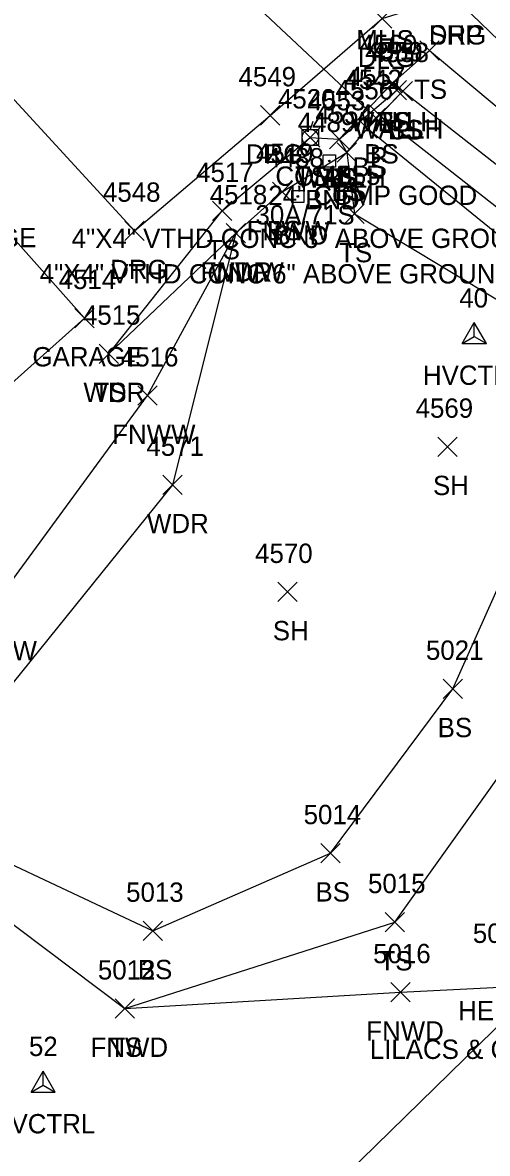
# Model space of a CAD drawing. Extents: x 1472233 to 1475777, y 540726 to 543442.
# Drawn here: x 1474616.2 to 1474664.3, y 541480.4 to 541597.4 of the extents above; entities that cross this region are included whole.
import ezdxf

# ---------------------------------------------------------------- set-up
doc = ezdxf.new("R2010")
doc.units = 0
for name, color, linetype in [('C_A', 7, 'Continuous'), ('C_I', 7, 'Continuous'), ('CPSM', 7, 'Continuous'), ('D_A', 7, 'Continuous'), ('D_C', 7, 'Continuous'), ('D_I', 7, 'Continuous'), ('D_TIC', 7, 'Continuous'), ('DCP', 7, 'Continuous'), ('DHW', 7, 'Continuous'), ('L_A', 7, 'Continuous'), ('L_C', 7, 'Continuous'), ('L_I', 7, 'Continuous'), ('L_TIC', 7, 'Continuous'), ('LAWA', 7, 'Continuous'), ('LBC', 7, 'Continuous'), ('LELB', 7, 'Continuous'), ('Level 18', 7, 'Continuous'), ('LFNC', 7, 'Continuous'), ('M_A', 7, 'Continuous'), ('M_C', 7, 'Continuous'), ('M_I', 7, 'Continuous'), ('P_A', 7, 'Continuous'), ('PSP', 7, 'Continuous'), ('R_A', 7, 'Continuous'), ('R_I', 7, 'Continuous'), ('R_TIC', 7, 'Continuous'), ('RDG', 7, 'Continuous'), ('U_A', 7, 'Continuous'), ('U_C', 7, 'Continuous'), ('U_I', 7, 'Continuous'), ('UP', 7, 'Continuous')]:
    doc.layers.add(name, color=color, linetype=linetype)

msp = doc.modelspace()

# ---------------------------------------------------------------- linework, layer by layer
at = {"layer": 'CPSM'}
for p, q in [((1474661.65, 541564.17), (1474662.9, 541566.33)), ((1474664.15, 541564.17), (1474662.9, 541566.33)), ((1474662.9, 541564.89), (1474662.9, 541566.33)), ((1474661.65, 541564.17), (1474662.9, 541564.89)), ((1474662.9, 541564.89), (1474662.9, 541564.89)), ((1474662.9, 541564.89), (1474664.15, 541564.17)), ((1474661.65, 541564.17), (1474664.15, 541564.17)), ((1474617.06, 541486.75), (1474618.31, 541488.91)), ((1474619.56, 541486.75), (1474618.31, 541488.91)), ((1474618.31, 541487.47), (1474618.31, 541488.91)), ((1474617.06, 541486.75), (1474618.31, 541487.47)), ((1474618.31, 541487.47), (1474618.31, 541487.47)), ((1474618.31, 541487.47), (1474619.56, 541486.75)), ((1474617.06, 541486.75), (1474619.56, 541486.75))]:
    msp.add_line(p, q, dxfattribs=at)
at = {"layer": 'D_TIC'}
for points in [[(1474653.45, 541590.1), (1474655.45, 541592.1)], [(1474655.45, 541590.1), (1474653.45, 541592.1)], [(1474653.89, 541589.36), (1474655.89, 541591.36)], [(1474655.89, 541589.36), (1474653.89, 541591.36)], [(1474651.73, 541586.5), (1474653.73, 541588.5)], [(1474653.73, 541586.5), (1474651.73, 541588.5)], [(1474647.94, 541584.29), (1474649.94, 541586.29)], [(1474649.94, 541584.29), (1474647.94, 541586.29)]]:
    msp.add_lwpolyline(points, dxfattribs=at)
at = {"layer": 'DCP'}
msp.add_lwpolyline([(1474628.76, 541609.98), (1474652.73, 541587.5)], dxfattribs=at)
at = {"layer": 'DHW'}
msp.add_lwpolyline([(1474648.94, 541585.29), (1474654.89, 541590.36), (1474654.45, 541591.1)], dxfattribs=at)
at = {"layer": 'L_TIC'}
for points in [[(1474657.26, 541593.47), (1474659.26, 541595.47)], [(1474659.26, 541593.47), (1474657.26, 541595.47)], [(1474657.26, 541593.47), (1474659.26, 541595.47)], [(1474659.26, 541593.47), (1474657.26, 541595.47)], [(1474653.45, 541590.1), (1474655.45, 541592.1)], [(1474655.45, 541590.1), (1474653.45, 541592.1)], [(1474653.45, 541590.1), (1474655.45, 541592.1)], [(1474655.45, 541590.1), (1474653.45, 541592.1)], [(1474654.52, 541589.28), (1474656.52, 541591.28)], [(1474656.52, 541589.28), (1474654.52, 541591.28)], [(1474654.52, 541589.28), (1474656.52, 541591.28)], [(1474656.52, 541589.28), (1474654.52, 541591.28)], [(1474652.08, 541586.79), (1474654.08, 541588.79)], [(1474654.08, 541586.79), (1474652.08, 541588.79)], [(1474652.08, 541586.79), (1474654.08, 541588.79)], [(1474654.08, 541586.79), (1474652.08, 541588.79)], [(1474650.86, 541585.42), (1474652.86, 541587.42)], [(1474652.86, 541585.42), (1474650.86, 541587.42)], [(1474650.86, 541585.42), (1474652.86, 541587.42)], [(1474652.86, 541585.42), (1474650.86, 541587.42)], [(1474644.94, 541584.48), (1474646.94, 541586.48)], [(1474646.94, 541584.48), (1474644.94, 541586.48)], [(1474647.94, 541584.29), (1474649.94, 541586.29)], [(1474649.94, 541584.29), (1474647.94, 541586.29)], [(1474647.94, 541584.29), (1474649.94, 541586.29)], [(1474649.94, 541584.29), (1474647.94, 541586.29)], [(1474648.71, 541582.91), (1474650.71, 541584.91)], [(1474650.71, 541582.91), (1474648.71, 541584.91)], [(1474648.71, 541582.91), (1474650.71, 541584.91)], [(1474650.71, 541582.91), (1474648.71, 541584.91)], [(1474648.71, 541582.91), (1474650.71, 541584.91)], [(1474650.71, 541582.91), (1474648.71, 541584.91)], [(1474642.02, 541578.85), (1474644.02, 541580.85)], [(1474644.02, 541578.85), (1474642.02, 541580.85)], [(1474642.02, 541578.85), (1474644.02, 541580.85)], [(1474644.02, 541578.85), (1474642.02, 541580.85)], [(1474635.83, 541576.88), (1474637.83, 541578.88)], [(1474637.83, 541576.88), (1474635.83, 541578.88)], [(1474649.51, 541576.57), (1474651.51, 541578.57)], [(1474651.51, 541576.57), (1474649.51, 541578.57)], [(1474637.23, 541574.57), (1474639.23, 541576.57)], [(1474639.23, 541574.57), (1474637.23, 541576.57)], [(1474637.23, 541574.57), (1474639.23, 541576.57)], [(1474639.23, 541574.57), (1474637.23, 541576.57)], [(1474621.6, 541565.8), (1474623.6, 541567.8)], [(1474623.6, 541565.8), (1474621.6, 541567.8)], [(1474621.6, 541565.8), (1474623.6, 541567.8)], [(1474623.6, 541565.8), (1474621.6, 541567.8)], [(1474624.11, 541562.11), (1474626.11, 541564.11)], [(1474626.11, 541562.11), (1474624.11, 541564.11)], [(1474624.11, 541562.11), (1474626.11, 541564.11)], [(1474626.11, 541562.11), (1474624.11, 541564.11)], [(1474628.1, 541557.79), (1474630.1, 541559.79)], [(1474630.1, 541557.79), (1474628.1, 541559.79)], [(1474659.14, 541552.49), (1474661.14, 541554.49)], [(1474661.14, 541552.49), (1474659.14, 541554.49)], [(1474630.68, 541548.55), (1474632.68, 541550.55)], [(1474632.68, 541548.55), (1474630.68, 541550.55)], [(1474642.57, 541537.47), (1474644.57, 541539.47)], [(1474644.57, 541537.47), (1474642.57, 541539.47)], [(1474659.67, 541527.45), (1474661.67, 541529.45)], [(1474661.67, 541527.45), (1474659.67, 541529.45)], [(1474647.03, 541510.45), (1474649.03, 541512.45)], [(1474649.03, 541510.45), (1474647.03, 541512.45)], [(1474653.68, 541503.32), (1474655.68, 541505.32)], [(1474655.68, 541503.32), (1474653.68, 541505.32)], [(1474628.66, 541502.42), (1474630.66, 541504.42)], [(1474630.66, 541502.42), (1474628.66, 541504.42)], [(1474654.27, 541496.07), (1474656.27, 541498.07)], [(1474656.27, 541496.07), (1474654.27, 541498.07)], [(1474625.74, 541494.38), (1474627.74, 541496.38)], [(1474627.74, 541494.38), (1474625.74, 541496.38)], [(1474625.74, 541494.38), (1474627.74, 541496.38)], [(1474627.74, 541494.38), (1474625.74, 541496.38)]]:
    msp.add_lwpolyline(points, dxfattribs=at)
at = {"layer": 'LAWA'}
msp.add_lwpolyline([(1474625.11, 541563.11), (1474638.23, 541575.57), (1474631.68, 541549.55), (1474604.13, 541515.41), (1474580.57, 541488)], dxfattribs=at)
at = {"layer": 'LBC'}
for points in [[(1474605.91, 541551.91), (1474594.98, 541564.34), (1474611.58, 541579.12), (1474622.6, 541566.8)], [(1474605.91, 541551.91), (1474622.6, 541566.8)], [(1474690.31, 541474.24), (1474681.97, 541466.12), (1474679, 541463.39), (1474632.94, 541418.86), (1474609.18, 541443.15), (1474603.1, 541449.36), (1474629.16, 541474.87), (1474637.46, 541466.3), (1474668, 541496.15)]]:
    msp.add_lwpolyline(points, dxfattribs=at)
at = {"layer": 'LELB'}
for points in [[(1474625.11, 541563.11), (1474636.83, 541577.88), (1474645.94, 541585.48), (1474648.94, 541585.29), (1474654.45, 541591.1), (1474658.26, 541594.47)], [(1474658.26, 541594.47), (1474680, 541576.33), (1474711.41, 541546.99), (1474729.58, 541529.49), (1474758.17, 541501.53)], [(1474653.08, 541587.79), (1474655.52, 541590.28), (1474654.45, 541591.1)], [(1474655.52, 541590.28), (1474677.09, 541573.39), (1474709.21, 541544.73), (1474727.62, 541528), (1474761.24, 541494.71)], [(1474651.86, 541586.42), (1474653.08, 541587.79), (1474674.74, 541570.81), (1474707.35, 541542.74), (1474724.62, 541526.15), (1474758.93, 541492.18), (1474757.24, 541490.11)], [(1474648.94, 541585.29), (1474649.71, 541583.91), (1474651.86, 541586.42), (1474672.87, 541569.34), (1474705.79, 541540.97), (1474720.99, 541524.46), (1474757.24, 541490.11)], [(1474643.02, 541579.85), (1474649.71, 541583.91)], [(1474649.71, 541583.91), (1474650.51, 541577.57), (1474670.24, 541565.71), (1474675.05, 541560.64), (1474687.92, 541548.1), (1474701.47, 541535.77), (1474715.32, 541519.67), (1474747.44, 541487.74), (1474755.53, 541485.45), (1474760.16, 541487.57), (1474764.63, 541494.68), (1474758.17, 541501.53)], [(1474604.13, 541515.41), (1474629.66, 541503.42), (1474648.03, 541511.45), (1474660.67, 541528.45), (1474675.05, 541560.64)], [(1474626.74, 541495.38), (1474654.68, 541504.32), (1474667.91, 541522.86), (1474687.92, 541548.1)]]:
    msp.add_lwpolyline(points, dxfattribs=at)
at = {"layer": 'Level 18'}
for points in [[(1474647.28, 541583.67), (1474648.53, 541583.67), (1474648.53, 541582.42), (1474647.28, 541582.42)], [(1474644.02, 541580), (1474645.27, 541580), (1474645.27, 541578.75), (1474644.02, 541578.75)]]:
    msp.add_lwpolyline(points, close=True, dxfattribs=at)
for centre in [(1474647.91, 541583.05), (1474644.65, 541579.38)]:
    msp.add_circle(centre, 0.0833, dxfattribs=at)
at = {"layer": 'LFNC'}
for points in [[(1474594.28, 541511.64), (1474612.7, 541536.4), (1474629.1, 541558.79), (1474638.23, 541575.57), (1474643.02, 541579.85)], [(1474580.23, 541467.4), (1474576.45, 541470.44), (1474585.11, 541484.14), (1474607.46, 541509.89), (1474626.74, 541495.38), (1474655.27, 541497.07), (1474667.61, 541497.68)]]:
    msp.add_lwpolyline(points, dxfattribs=at)
at = {"layer": 'PSP'}
msp.add_lwpolyline([(1474265.14, 541984.76), (1474291.83, 541959.1), (1474328.22, 541923.56), (1474355.74, 541897.07), (1474384.44, 541868.92), (1474422.85, 541831.66), (1474454.58, 541800.99), (1474488.7, 541768.03), (1474526.59, 541730.75), (1474563.47, 541694.73), (1474596.29, 541662.37), (1474619.45, 541640.43), (1474638.96, 541621.2), (1474660.7, 541600.09), (1474682.49, 541579.08), (1474712.93, 541548.83), (1474731.36, 541530.87), (1474769.83, 541493.4), (1474794.06, 541469.93), (1474805.88, 541458.43), (1474839.61, 541425.83), (1474879.04, 541388.28), (1474920.91, 541347.07)], dxfattribs=at)
at = {"layer": 'R_TIC'}
for points in [[(1474652.36, 541596.77), (1474654.36, 541598.77)], [(1474654.36, 541596.77), (1474652.36, 541598.77)], [(1474640.78, 541586.77), (1474642.78, 541588.77)], [(1474642.78, 541586.77), (1474640.78, 541588.77)], [(1474626.75, 541574.83), (1474628.75, 541576.83)], [(1474628.75, 541574.83), (1474626.75, 541576.83)]]:
    msp.add_lwpolyline(points, dxfattribs=at)
at = {"layer": 'RDG'}
msp.add_lwpolyline([(1474638.96, 541621.2), (1474638.3, 541615.73), (1474628.19, 541603.19), (1474619.26, 541604.73), (1474609.52, 541595.65), (1474627.75, 541575.83), (1474641.78, 541587.77), (1474653.36, 541597.77), (1474660.7, 541600.09)], dxfattribs=at)
at = {"layer": 'UP'}
for p, q in [((1474646.19, 541587.14), (1474645.94, 541586.31)), ((1474645.11, 541584.64), (1474645.11, 541586.31)), ((1474645.11, 541586.31), (1474646.77, 541586.31)), ((1474645.94, 541585.48), (1474645.94, 541585.48)), ((1474646.77, 541586.31), (1474646.77, 541584.64)), ((1474646.77, 541584.64), (1474645.11, 541584.64)), ((1474645.69, 541583.81), (1474645.94, 541584.64))]:
    msp.add_line(p, q, dxfattribs=at)
msp.add_circle((1474645.94, 541585.48), 0.833, dxfattribs=at)

# ---------------------------------------------------------------- texts
at = {"layer": 'C_A'}
for p in [(1474657.59, 541559.89), (1474613, 541482.47)]:
    msp.add_text('HVCTRL', height=2, dxfattribs=at).set_placement(p)
at = {"layer": 'C_I'}
for s, p in [('40', (1474661.35, 541567.89)), ('52', (1474616.84, 541490.47))]:
    msp.add_text(s, height=2, dxfattribs=at).set_placement(p)
at = {"layer": 'D_A'}
for s, p in [('WALLH', (1474650.04, 541586.1)), ('WALLH', (1474650.48, 541585.36)), ('P', (1474652.11, 541582.5)), ('WALLH', (1474644.53, 541580.29))]:
    msp.add_text(s, height=2, dxfattribs=at).set_placement(p)
at = {"layer": 'D_C'}
msp.add_text('24" CGMP GOOD', height=2, dxfattribs=at).set_placement((1474641.59, 541578.5))
at = {"layer": 'D_I'}
for s, p in [('4560', (1474651.05, 541594.1)), ('4559', (1474651.62, 541593.36)), ('4542', (1474649.47, 541590.5)), ('4553', (1474645.68, 541588.29))]:
    msp.add_text(s, height=2, dxfattribs=at).set_placement(p)
at = {"layer": 'L_A'}
for s, p in [('TS', (1474656.67, 541589.47)), ('TS', (1474656.67, 541589.47)), ('TS', (1474652.86, 541586.1)), ('BS', (1474652.89, 541586.1)), ('CS', (1474653.96, 541585.28)), ('BS', (1474653.96, 541585.28)), ('BS', (1474651.52, 541582.79)), ('BS', (1474651.52, 541582.79)), ('BS', (1474650.3, 541581.42)), ('BS', (1474650.3, 541581.42)), ('TS', (1474644.35, 541580.48)), ('TS', (1474647.35, 541580.29)), ('BS', (1474647.38, 541580.29)), ('TS', (1474648.12, 541578.91)), ('BS', (1474648.15, 541578.91)), ('BS', (1474648.15, 541578.91)), ('GARAGE', (1474606.17, 541574.12)), ('FNWW', (1474639.36, 541574.85)), ('BS', (1474641.46, 541574.85)), ('TS', (1474635.24, 541572.88)), ('TS', (1474648.92, 541572.57)), ('FNWW', (1474634.58, 541570.57)), ('WDR', (1474635.59, 541570.57)), ('GARAGE', (1474617.2, 541561.8)), ('GARAGE', (1474617.2, 541561.8)), ('WDR', (1474622.48, 541558.11)), ('TS', (1474623.52, 541558.11)), ('FNWW', (1474625.45, 541553.79)), ('SH', (1474658.63, 541548.49)), ('WDR', (1474629.05, 541544.55)), ('SH', (1474642.06, 541533.47)), ('FNWW', (1474609.05, 541531.4)), ('BS', (1474659.11, 541523.45)), ('BS', (1474646.47, 541506.45)), ('TS', (1474653.09, 541499.32)), ('BS', (1474628.1, 541498.42)), ('HEDGE', (1474661.22, 541494.17)), ('FNWD', (1474651.73, 541492.07)), ('FNWD', (1474623.21, 541490.38)), ('TS', (1474625.15, 541490.38))]:
    msp.add_text(s, height=2, dxfattribs=at).set_placement(p)
at = {"layer": 'L_C'}
msp.add_text('LILACS & CEDARS', height=2, dxfattribs=at).set_placement((1474652.09, 541490.17))
at = {"layer": 'L_I'}
for s, p in [('4560', (1474651.05, 541594.1)), ('4560', (1474651.05, 541594.1)), ('4558', (1474652.26, 541593.28)), ('4558', (1474652.26, 541593.28)), ('4557', (1474649.82, 541590.79)), ('4557', (1474649.82, 541590.79)), ('4556', (1474648.55, 541589.42)), ('4556', (1474648.55, 541589.42)), ('4520', (1474642.59, 541588.48)), ('4553', (1474645.68, 541588.29)), ('4553', (1474645.68, 541588.29)), ('4554', (1474646.45, 541586.91)), ('4554', (1474646.45, 541586.91)), ('4554', (1474646.45, 541586.91)), ('4519', (1474640.32, 541582.85)), ('4519', (1474640.32, 541582.85)), ('4517', (1474634.13, 541580.88)), ('4555', (1474647.25, 541580.57)), ('4518', (1474635.54, 541578.57)), ('4518', (1474635.54, 541578.57)), ('4514', (1474619.91, 541569.8)), ('4514', (1474619.91, 541569.8)), ('4515', (1474622.42, 541566.11)), ('4515', (1474622.42, 541566.11)), ('4516', (1474626.35, 541561.79)), ('4569', (1474656.83, 541556.49)), ('4571', (1474628.99, 541552.55)), ('4570', (1474640.23, 541541.47)), ('5021', (1474657.9, 541531.45)), ('5014', (1474645.25, 541514.45)), ('5015', (1474651.91, 541507.32)), ('5013', (1474626.89, 541506.42)), ('5018', (1474662.75, 541502.17)), ('5016', (1474652.44, 541500.07)), ('5012', (1474623.97, 541498.38)), ('5012', (1474623.97, 541498.38))]:
    msp.add_text(s, height=2, dxfattribs=at).set_placement(p)
at = {"layer": 'M_A'}
for p in [(1474645.4, 541578.05), (1474642.14, 541574.38)]:
    msp.add_text('BND', height=2, dxfattribs=at).set_placement(p)
at = {"layer": 'M_C'}
for s, p in [('4"X4" VTHD CONC 3" ABOVE GROUND', (1474621.25, 541574.05)), ('4"X4" VTHD CONC 6" ABOVE GROUND', (1474617.95, 541570.38))]:
    msp.add_text(s, height=2, dxfattribs=at).set_placement(p)
at = {"layer": 'M_I'}
for s, p in [('4489', (1474644.64, 541586.05)), ('4488', (1474641.39, 541582.38))]:
    msp.add_text(s, height=2, dxfattribs=at).set_placement(p)
at = {"layer": 'P_A'}
msp.add_text('SHP', height=2, dxfattribs=at).set_placement((1474658.24, 541595.09))
at = {"layer": 'R_A'}
for p in [(1474658.19, 541595.09), (1474650.85, 541592.77), (1474639.27, 541582.77), (1474625.24, 541570.83)]:
    msp.add_text('DRG', height=2, dxfattribs=at).set_placement(p)
at = {"layer": 'R_I'}
for s, p in [('4549', (1474638.51, 541590.77)), ('4548', (1474624.49, 541578.83))]:
    msp.add_text(s, height=2, dxfattribs=at).set_placement(p)
at = {"layer": 'U_A'}
for s, p in [('MHS', (1474650.7, 541594.58)), ('COMB', (1474642.33, 541580.48))]:
    msp.add_text(s, height=2, dxfattribs=at).set_placement(p)
at = {"layer": 'U_C'}
msp.add_text('30A/71S', height=2, dxfattribs=at).set_placement((1474640.27, 541576.48))
at = {"layer": 'U_I'}
msp.add_text('4520', height=2, dxfattribs=at).set_placement((1474642.59, 541588.48))

doc.saveas('drawing.dxf')
